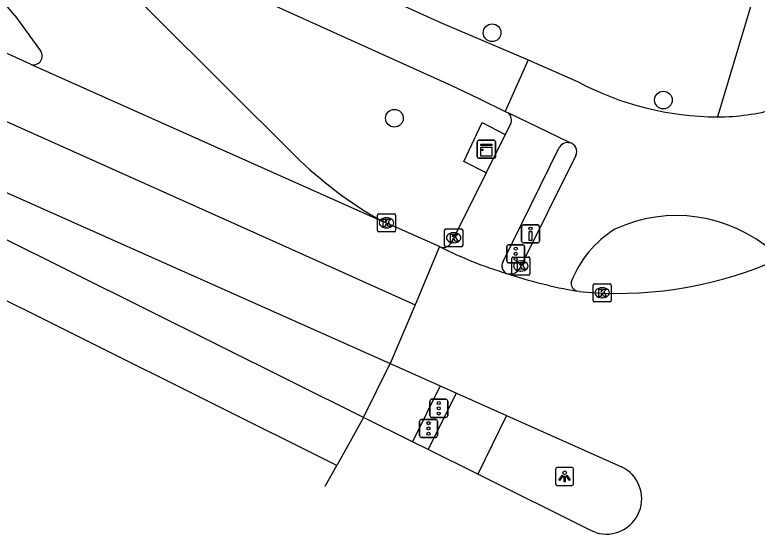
# Model space of a CAD drawing. Extents: x 160107 to 160928, y 382056 to 382918.
# Drawn here: x 160303.9 to 160344.92, y 382056.45 to 382085.18 of the extents above; entities that cross this region are included whole.
import ezdxf

# ---------------------------------------------------------------- set-up
doc = ezdxf.new("R2010")
doc.units = 0
for name, color, linetype in [('IMGEO_Boom', 7, 'Continuous'), ('IMGEO_Drukknoppaal', 7, 'Continuous'), ('IMGEO_Fietspad_gesloten', 7, 'Continuous'), ('IMGEO_Fietspad_open', 7, 'Continuous'), ('IMGEO_Kast', 7, 'Continuous'), ('IMGEO_Kolk', 7, 'Continuous'), ('IMGEO_Lichtpunt', 7, 'Continuous'), ('IMGEO_Rijbaan_lokaal_open', 7, 'Continuous'), ('IMGEO_Rijbaan_regionaal_gesloten', 7, 'Continuous'), ('IMGEO_Verkeersregelinstallatiepaal', 7, 'Continuous'), ('IMGEO_Voetpad_open', 7, 'Continuous')]:
    doc.layers.add(name, color=color, linetype=linetype)

msp = doc.modelspace()

# ---------------------------------------------------------------- linework, layer by layer
at = {"layer": 'IMGEO_Boom'}
for centre in [(160330.276, 382084.187), (160339.741, 382080.463), (160324.875, 382079.457)]:
    msp.add_circle(centre, 0.489, dxfattribs=at)
at = {"layer": 'IMGEO_Drukknoppaal'}
for p, q in [((160332.004, 382073.561), (160332.794, 382073.561)), ((160332.794, 382073.561), (160332.004, 382073.561)), ((160331.904, 382072.661), (160331.904, 382073.461)), ((160331.904, 382073.461), (160331.904, 382072.661)), ((160332.894, 382073.461), (160332.894, 382072.661)), ((160332.894, 382072.661), (160332.894, 382073.461)), ((160332.794, 382072.561), (160332.004, 382072.561)), ((160332.004, 382072.561), (160332.794, 382072.561))]:
    msp.add_line(p, q, dxfattribs=at)
msp.add_lwpolyline([(160332.474, 382073.186), (160332.474, 382072.686), (160332.324, 382072.686), (160332.324, 382073.186), (160332.474, 382073.186)], dxfattribs=at)
msp.add_circle((160332.399, 382073.351), 0.085, dxfattribs=at)
for centre, start, end in [((160332.004, 382073.461), 90, 180), ((160332.004, 382073.461), 90, 180), ((160332.794, 382073.461), 0, 90), ((160332.794, 382073.461), 360, 90), ((160332.004, 382072.661), 180, 270), ((160332.004, 382072.661), 180, 270), ((160332.794, 382072.661), 270, 0), ((160332.794, 382072.661), 270, 0)]:
    msp.add_arc(centre, 0.1, start, end, dxfattribs=at)
at = {"layer": 'IMGEO_Fietspad_gesloten'}
for points in [[(160332.274, 382082.684), (160331.002, 382079.835)], [(160332.274, 382082.684), (160335.023, 382081.465)], [(160331.002, 382079.835), (160331.157, 382079.76)], [(160334.56, 382078.11), (160331.157, 382079.76)], [(160334.895, 382077.393), (160331.771, 382071.099)]]:
    msp.add_lwpolyline(points, dxfattribs=at)
for centre, radius, start, end in [((160342.838, 382096.242), 16.716, 242.127, 269.6502), ((160342.623, 382092.258), 12.733, 270.51, 285.2183), ((160334.445, 382077.62), 0.504, 333.2453, 76.841), ((160340.472, 382065.969), 8.103, 48.9675, 114.8715), ((160340.222, 382068.245), 5.977, 121.8939, 158.7049), ((160331.257, 382071.503), 0.654, 252.9375, 321.826), ((160335.104, 382070.33), 0.459, 169.1755, 251.1868)]:
    msp.add_arc(centre, radius, start, end, dxfattribs=at)
at = {"layer": 'IMGEO_Fietspad_open'}
for points in [[(160295.872, 382099.054), (160327.415, 382084.749), (160331.361, 382083.082), (160332.274, 382082.684)], [(160307.905, 382090.431), (160311.829, 382088.605), (160328, 382081.281), (160329.507, 382080.56), (160331.002, 382079.835)], [(160326.737, 382061.137), (160328.302, 382064.253)], [(160331.079, 382063.015), (160329.48, 382059.772)]]:
    msp.add_lwpolyline(points, dxfattribs=at)
at = {"layer": 'IMGEO_Kast'}
for p, q in [((160329.458, 382077.315), (160329.458, 382078.156)), ((160329.458, 382078.156), (160329.458, 382077.315)), ((160329.533, 382078.24), (160330.374, 382078.24)), ((160330.374, 382078.24), (160329.533, 382078.24)), ((160330.458, 382078.165), (160330.458, 382077.324)), ((160330.458, 382077.324), (160330.458, 382078.165)), ((160330.383, 382077.24), (160329.542, 382077.24)), ((160329.542, 382077.24), (160330.383, 382077.24))]:
    msp.add_line(p, q, dxfattribs=at)
for points in [[(160329.653, 382078.03), (160330.253, 382078.03), (160330.253, 382077.945), (160329.653, 382077.945), (160329.653, 382078.03)], [(160329.653, 382077.855), (160330.253, 382077.855), (160330.253, 382077.366), (160329.653, 382077.366), (160329.653, 382077.855)]]:
    msp.add_lwpolyline(points, dxfattribs=at)
msp.add_circle((160329.737, 382077.704), 0.0377, dxfattribs=at)
for centre, start, end in [((160329.536, 382078.162), 92.4484, 184.2845), ((160329.536, 382078.162), 92.4484, 184.2845), ((160330.38, 382078.162), 2.4484, 94.2845), ((160330.38, 382078.162), 2.4484, 94.2845), ((160329.536, 382077.318), 182.4484, 274.2845), ((160329.536, 382077.318), 182.4484, 274.2845), ((160330.38, 382077.318), 272.4484, 4.2845), ((160330.38, 382077.318), 272.4484, 4.2845)]:
    msp.add_arc(centre, 0.0779, start, end, dxfattribs=at)
at = {"layer": 'IMGEO_Kolk'}
for p, q in [((160323.94, 382073.247), (160323.94, 382074.099)), ((160324.015, 382074.173), (160324.867, 382074.173)), ((160324.941, 382074.099), (160324.941, 382073.247)), ((160324.428, 382073.953), (160324.453, 382073.953)), ((160324.867, 382073.173), (160324.015, 382073.173)), ((160324.451, 382073.393), (160324.426, 382073.393)), ((160327.65, 382072.422), (160327.65, 382073.274)), ((160327.725, 382073.348), (160328.577, 382073.348)), ((160328.651, 382073.274), (160328.651, 382072.422)), ((160328.138, 382073.128), (160328.163, 382073.128)), ((160328.577, 382072.348), (160327.725, 382072.348)), ((160328.161, 382072.568), (160328.136, 382072.568)), ((160331.36, 382070.856), (160331.36, 382071.708)), ((160331.435, 382071.782), (160332.287, 382071.782)), ((160331.848, 382071.562), (160331.873, 382071.562)), ((160332.361, 382071.708), (160332.361, 382070.856)), ((160332.287, 382070.782), (160331.435, 382070.782)), ((160331.871, 382071.002), (160331.846, 382071.002)), ((160335.927, 382070.306), (160336.779, 382070.306)), ((160335.852, 382069.38), (160335.852, 382070.232)), ((160336.34, 382070.086), (160336.365, 382070.086)), ((160336.853, 382070.232), (160336.853, 382069.38)), ((160336.363, 382069.526), (160336.338, 382069.526)), ((160336.779, 382069.306), (160335.927, 382069.306))]:
    msp.add_line(p, q, dxfattribs=at)
for points in [[(160323.94, 382073.247), (160323.94, 382074.099)], [(160324.015, 382074.173), (160324.867, 382074.173)], [(160324.941, 382074.099), (160324.941, 382073.247)], [(160324.261, 382073.873), (160324.384, 382073.873), (160324.384, 382073.722), (160324.514, 382073.873), (160324.678, 382073.873), (160324.532, 382073.722), (160324.685, 382073.473), (160324.533, 382073.473), (160324.448, 382073.637), (160324.384, 382073.57), (160324.384, 382073.473), (160324.261, 382073.473), (160324.261, 382073.873)], [(160324.867, 382073.173), (160324.015, 382073.173)], [(160327.65, 382072.422), (160327.65, 382073.274)], [(160327.725, 382073.348), (160328.577, 382073.348)], [(160328.651, 382073.274), (160328.651, 382072.422)], [(160327.971, 382073.048), (160328.094, 382073.048), (160328.094, 382072.897), (160328.224, 382073.048), (160328.388, 382073.048), (160328.242, 382072.897), (160328.395, 382072.648), (160328.243, 382072.648), (160328.158, 382072.812), (160328.094, 382072.745), (160328.094, 382072.648), (160327.971, 382072.648), (160327.971, 382073.048)], [(160328.577, 382072.348), (160327.725, 382072.348)], [(160331.36, 382070.856), (160331.36, 382071.708)], [(160331.435, 382071.782), (160332.287, 382071.782)], [(160332.361, 382071.708), (160332.361, 382070.856)], [(160331.681, 382071.482), (160331.804, 382071.482), (160331.804, 382071.331), (160331.934, 382071.482), (160332.098, 382071.482), (160331.952, 382071.331), (160332.105, 382071.082), (160331.953, 382071.082), (160331.868, 382071.246), (160331.804, 382071.179), (160331.804, 382071.082), (160331.681, 382071.082), (160331.681, 382071.482)], [(160332.287, 382070.782), (160331.435, 382070.782)], [(160335.927, 382070.306), (160336.779, 382070.306)], [(160335.852, 382069.38), (160335.852, 382070.232)], [(160336.173, 382070.006), (160336.296, 382070.006), (160336.296, 382069.855), (160336.426, 382070.006), (160336.59, 382070.006), (160336.444, 382069.855), (160336.597, 382069.606), (160336.445, 382069.606), (160336.36, 382069.77), (160336.296, 382069.703), (160336.296, 382069.606), (160336.173, 382069.606), (160336.173, 382070.006)], [(160336.853, 382070.232), (160336.853, 382069.38)], [(160336.779, 382069.306), (160335.927, 382069.306)]]:
    msp.add_lwpolyline(points, dxfattribs=at)
for centre, start, end in [((160324.017, 382074.097), 91.552, 178.448), ((160324.017, 382074.097), 91.552, 178.448), ((160324.865, 382074.097), 1.552, 88.448), ((160324.865, 382074.097), 1.552, 88.448), ((160324.017, 382073.249), 181.552, 268.448), ((160324.017, 382073.249), 181.552, 268.448), ((160324.865, 382073.249), 271.552, 358.448), ((160324.865, 382073.249), 271.552, 358.448), ((160327.727, 382073.272), 91.552, 178.448), ((160327.727, 382073.272), 91.552, 178.448), ((160328.575, 382073.272), 1.552, 88.448), ((160328.575, 382073.272), 1.552, 88.448), ((160327.727, 382072.424), 181.552, 268.448), ((160327.727, 382072.424), 181.552, 268.448), ((160328.575, 382072.424), 271.552, 358.448), ((160328.575, 382072.424), 271.552, 358.448), ((160331.437, 382071.706), 91.552, 178.448), ((160331.437, 382071.706), 91.552, 178.448), ((160332.285, 382071.706), 1.552, 88.448), ((160332.285, 382071.706), 1.552, 88.448), ((160331.437, 382070.858), 181.552, 268.448), ((160331.437, 382070.858), 181.552, 268.448), ((160332.285, 382070.858), 271.552, 358.448), ((160332.285, 382070.858), 271.552, 358.448), ((160335.929, 382070.23), 91.552, 178.448), ((160335.929, 382070.23), 91.552, 178.448), ((160336.777, 382070.23), 1.552, 88.448), ((160336.777, 382070.23), 1.552, 88.448), ((160335.929, 382069.382), 181.552, 268.448), ((160335.929, 382069.382), 181.552, 268.448), ((160336.777, 382069.382), 271.552, 358.448), ((160336.777, 382069.382), 271.552, 358.448)]:
    msp.add_arc(centre, 0.0765, start, end, dxfattribs=at)
for centre, major_axis, ratio, start_param, end_param in [((160324.427, 382073.673), (-0.387, 0.002), 0.722429, 4.712389, 7.853982), ((160324.452, 382073.673), (-0.39, 0.002), 0.717154, 1.570796, 4.712389), ((160328.137, 382072.848), (-0.387, 0.002), 0.722429, 4.712389, 7.853982), ((160328.162, 382072.848), (-0.39, 0.002), 0.717154, 1.570796, 4.712389), ((160331.847, 382071.282), (-0.387, 0.002), 0.722429, 4.712389, 7.853982), ((160331.872, 382071.282), (-0.39, 0.002), 0.717154, 1.570796, 4.712389), ((160336.339, 382069.806), (-0.387, 0.002), 0.722429, 4.712389, 7.853982), ((160336.364, 382069.806), (-0.39, 0.002), 0.717154, 1.570796, 4.712389)]:
    msp.add_ellipse(centre, major_axis=major_axis, ratio=ratio, start_param=start_param, end_param=end_param, dxfattribs=at)
at = {"layer": 'IMGEO_Lichtpunt'}
for p, q in [((160333.783, 382060.053), (160333.783, 382059.246)), ((160333.783, 382060.053), (160333.783, 382059.246)), ((160334.685, 382060.148), (160333.877, 382060.148)), ((160334.685, 382060.148), (160333.877, 382060.148)), ((160334.779, 382059.246), (160334.779, 382060.053)), ((160334.779, 382059.246), (160334.779, 382060.053)), ((160333.877, 382059.152), (160334.685, 382059.152)), ((160333.877, 382059.152), (160334.685, 382059.152))]:
    msp.add_line(p, q, dxfattribs=at)
for points in [[(160334.157, 382059.717), (160334.196, 382059.689), (160334.008, 382059.427), (160333.97, 382059.454), (160334.157, 382059.717)], [(160334.259, 382059.669), (160334.306, 382059.669), (160334.306, 382059.347), (160334.259, 382059.347), (160334.259, 382059.669)], [(160334.369, 382059.689), (160334.407, 382059.716), (160334.594, 382059.454), (160334.555, 382059.426), (160334.369, 382059.689)]]:
    msp.add_lwpolyline(points, dxfattribs=at)
msp.add_circle((160334.282, 382059.851), 0.0994, dxfattribs=at)
for centre, start, end in [((160333.877, 382060.053), 90, 180), ((160333.877, 382060.053), 90, 180), ((160334.685, 382060.053), 0, 90), ((160334.685, 382060.053), 0, 90), ((160333.877, 382059.246), 180, 270), ((160333.877, 382059.246), 180, 270), ((160334.685, 382059.246), 270, 0), ((160334.685, 382059.246), 270, 360)]:
    msp.add_arc(centre, 0.0946, start, end, dxfattribs=at)
at = {"layer": 'IMGEO_Rijbaan_lokaal_open'}
for points in [[(160303.898, 382085.13), (160305.323, 382083.176)], [(160319.38, 382077.388), (160311.569, 382085.175)]]:
    msp.add_lwpolyline(points, dxfattribs=at)
for centre, radius, start, end in [((160265.472, 382053.477), 49.784, 39.48, 45.2144), ((160348.069, 382123.107), 52.641, 221.0618, 226.1029), ((160304.924, 382082.898), 0.486, 250.2955, 34.8765), ((160335.238, 382093.465), 22.582, 225.3924, 240.7615)]:
    msp.add_arc(centre, radius, start, end, dxfattribs=at)
at = {"layer": 'IMGEO_Rijbaan_regionaal_gesloten'}
for points in [[(160161.221, 382156.917), (160166.922, 382150.828), (160171.292, 382146.612), (160176.677, 382142.396), (160181.593, 382138.961), (160189.553, 382134.512), (160192.831, 382132.912), (160196.108, 382131.311), (160203.209, 382127.72), (160253.387, 382103.128), (160266.927, 382096.532), (160280.466, 382089.935), (160289.987, 382085.485), (160299.508, 382081.035), (160308.912, 382076.819), (160318.315, 382072.603), (160326.015, 382069.145)], [(160321.693, 382060.257), (160279.864, 382081.114), (160258.724, 382091.713), (160253.813, 382094.585)], [(160323.172, 382062.911), (160278.766, 382085.006)], [(160304.76, 382082.44), (160301.625, 382083.86), (160300.529, 382084.344)], [(160304.76, 382082.44), (160324.208, 382073.76)], [(160300.525, 382076.621), (160301.761, 382076.085), (160324.64, 382065.885)], [(160327.372, 382072.361), (160324.208, 382073.76)], [(160327.372, 382072.361), (160326.015, 382069.145)], [(160335.094, 382069.871), (160334.956, 382069.895)], [(160326.015, 382069.145), (160324.64, 382065.885)], [(160324.64, 382065.885), (160327.4, 382064.655)], [(160327.4, 382064.655), (160328.302, 382064.253)], [(160328.302, 382064.253), (160331.079, 382063.015)], [(160323.172, 382062.911), (160321.693, 382060.257)], [(160325.879, 382061.564), (160323.172, 382062.911)], [(160331.079, 382063.015), (160337.434, 382060.178)], [(160326.737, 382061.137), (160325.879, 382061.564)], [(160329.48, 382059.772), (160326.737, 382061.137)], [(160321.049, 382059.101), (160321.693, 382060.257)], [(160336.011, 382056.54), (160335.772, 382056.641), (160329.48, 382059.772)]]:
    msp.add_lwpolyline(points, dxfattribs=at)
for centre, radius, start, end in [((160337.61, 382092.517), 22.607, 243.0714, 253.1707), ((160337.205, 382091.644), 21.875, 264.4611, 292.3901), ((160339.508, 382096.104), 26.601, 251.4956, 260.148), ((160336.584, 382058.413), 1.959, 252.9794, 64.2948)]:
    msp.add_arc(centre, radius, start, end, dxfattribs=at)
at = {"layer": 'IMGEO_Verkeersregelinstallatiepaal'}
for p, q in [((160331.084, 382071.556), (160331.084, 382072.356)), ((160331.084, 382072.356), (160331.084, 382071.556)), ((160331.184, 382072.456), (160331.974, 382072.456)), ((160331.974, 382072.456), (160331.184, 382072.456)), ((160332.074, 382072.356), (160332.074, 382071.556)), ((160332.074, 382071.556), (160332.074, 382072.356)), ((160331.974, 382071.456), (160331.184, 382071.456)), ((160331.184, 382071.456), (160331.974, 382071.456)), ((160326.833, 382063.015), (160326.833, 382063.815)), ((160326.833, 382063.815), (160326.833, 382063.015)), ((160326.933, 382063.915), (160327.723, 382063.915)), ((160327.723, 382063.915), (160326.933, 382063.915)), ((160327.823, 382063.815), (160327.823, 382063.015)), ((160327.823, 382063.015), (160327.823, 382063.815)), ((160327.723, 382062.915), (160326.933, 382062.915)), ((160326.933, 382062.915), (160327.723, 382062.915)), ((160326.266, 382061.902), (160326.266, 382062.702)), ((160326.266, 382062.702), (160326.266, 382061.902)), ((160326.366, 382062.802), (160327.156, 382062.802)), ((160327.156, 382062.802), (160326.366, 382062.802)), ((160327.256, 382062.702), (160327.256, 382061.902)), ((160327.256, 382061.902), (160327.256, 382062.702)), ((160327.156, 382061.802), (160326.366, 382061.802)), ((160326.366, 382061.802), (160327.156, 382061.802))]:
    msp.add_line(p, q, dxfattribs=at)
for centre in [(160331.579, 382072.246), (160331.579, 382071.956), (160331.579, 382071.666), (160327.328, 382063.705), (160327.328, 382063.415), (160327.328, 382063.125), (160326.761, 382062.592), (160326.761, 382062.302), (160326.761, 382062.012)]:
    msp.add_circle(centre, 0.085, dxfattribs=at)
for centre, start, end in [((160331.184, 382072.356), 90, 180), ((160331.184, 382072.356), 90, 180), ((160331.974, 382072.356), 0, 90), ((160331.974, 382072.356), 360, 90), ((160331.184, 382071.556), 180, 270), ((160331.184, 382071.556), 180, 270), ((160331.974, 382071.556), 270, 0), ((160331.974, 382071.556), 270, 0), ((160326.933, 382063.815), 90, 180), ((160326.933, 382063.815), 90, 180), ((160327.723, 382063.815), 0, 90), ((160327.723, 382063.815), 360, 90), ((160326.933, 382063.015), 180, 270), ((160326.933, 382063.015), 180, 270), ((160327.723, 382063.015), 270, 0), ((160327.723, 382063.015), 270, 0), ((160326.366, 382062.702), 90, 180), ((160326.366, 382062.702), 90, 180), ((160327.156, 382062.702), 0, 90), ((160327.156, 382062.702), 360, 90), ((160326.366, 382061.902), 180, 270), ((160326.366, 382061.902), 180, 270), ((160327.156, 382061.902), 270, 0), ((160327.156, 382061.902), 270, 0)]:
    msp.add_arc(centre, 0.1, start, end, dxfattribs=at)
at = {"layer": 'IMGEO_Voetpad_open'}
for points in [[(160344.903, 382086.804), (160342.736, 382079.526)], [(160329.942, 382076.439), (160328.714, 382077.059), (160329.723, 382079.223), (160331.001, 382078.564)], [(160331.283, 382079.131), (160331.001, 382078.564)], [(160331.001, 382078.564), (160329.942, 382076.439)], [(160334.456, 382078.123), (160334.56, 382078.11)], [(160330.878, 382071.532), (160333.988, 382077.829)], [(160329.942, 382076.439), (160328.024, 382072.591)], [(160323.172, 382062.911), (160324.64, 382065.885)], [(160327.4, 382064.655), (160325.879, 382061.564)]]:
    msp.add_lwpolyline(points, dxfattribs=at)
for centre, radius, start, end in [((160330.846, 382079.371), 0.499, 331.2962, 51.3587), ((160334.446, 382077.62), 0.503, 88.8234, 155.4511), ((160327.585, 382072.796), 0.484, 243.8729, 334.9888), ((160331.282, 382071.294), 0.469, 149.4677, 242.4463)]:
    msp.add_arc(centre, radius, start, end, dxfattribs=at)

doc.saveas('drawing.dxf')
